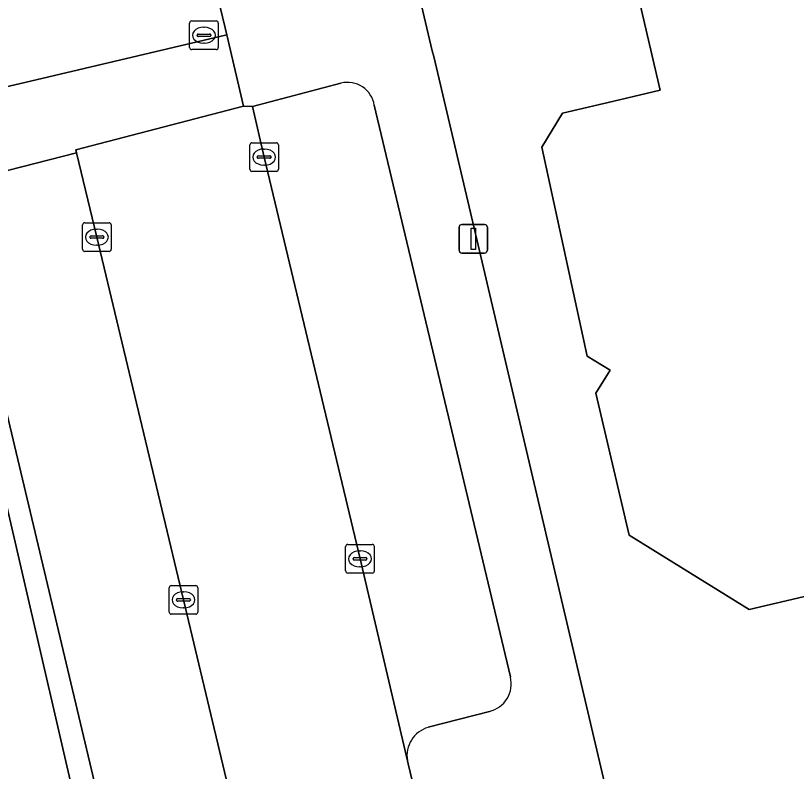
# Model space of a CAD drawing. Extents: x 158031 to 159244, y 380104 to 381214.
# Drawn here: x 158936.1 to 158963.38, y 381110.99 to 381137.4 of the extents above; entities that cross this region are included whole.
import ezdxf

# ---------------------------------------------------------------- set-up
doc = ezdxf.new("R2010")
doc.units = 0
for name, color, linetype in [('IMGEO_Erf', 7, 'Continuous'), ('IMGEO_Hek', 7, 'Continuous'), ('IMGEO_Kolk', 7, 'Continuous'), ('IMGEO_Lichtmast', 7, 'Continuous'), ('IMGEO_Pand', 7, 'Continuous'), ('IMGEO_Parkeervlak_open', 7, 'Continuous'), ('IMGEO_Rijbaan_lokaal_open', 7, 'Continuous'), ('IMGEO_Voetpad_open', 7, 'Continuous')]:
    doc.layers.add(name, color=color, linetype=linetype)

msp = doc.modelspace()

# ---------------------------------------------------------------- linework, layer by layer
at = {"layer": 'IMGEO_Erf'}
msp.add_lwpolyline([(159000, 381117.574), (159000.18, 381117.649), (159000, 381118.337), (158992.158, 381149.05), (158990.836, 381154.837), (158986.225, 381178.057), (158983.127, 381197.362), (158937.722, 381191.22), (158946.596, 381153.466), (158946.641, 381153.273), (158947.993, 381147.521), (158948.039, 381147.323), (158950.659, 381136.176), (158950.708, 381135.969), (158959.047, 381100.489), (158963.765, 381102.447)], close=True, dxfattribs=at)
for points in [[(158977.211, 381120.286), (158961.722, 381116.65), (158957.53, 381119.247), (158956.366, 381124.204), (158956.869, 381125.015), (158956.073, 381125.507), (158954.481, 381132.803), (158955.208, 381133.999), (158957.196, 381134.46), (158958.614, 381134.801), (158955.311, 381148.979), (158951.47, 381151.355), (158953.783, 381155.208), (158947.014, 381183.969), (158949.388, 381188.17), (158964.949, 381191.823)], [(158781.126, 381063.369), (158787.876, 381057.584), (158793.71, 381058.987), (158816.529, 381064.475), (158816.164, 381066.228), (158834.054, 381070.466), (158876.615, 381080.547), (158877.026, 381078.819), (158903.443, 381085.064), (158903.409, 381085.209), (158941.642, 381094.942), (158941.382, 381096.067), (158935.076, 381123.331)]]:
    msp.add_lwpolyline(points, dxfattribs=at)
at = {"layer": 'IMGEO_Hek'}
msp.add_lwpolyline([(158935.076, 381123.331), (158941.382, 381096.067)], dxfattribs=at)
at = {"layer": 'IMGEO_Kolk'}
for p, q in [((158942.183, 381136.29), (158942.183, 381137.142)), ((158942.258, 381137.216), (158943.11, 381137.216)), ((158942.671, 381136.996), (158942.696, 381136.996)), ((158943.184, 381137.142), (158943.184, 381136.29)), ((158942.442, 381136.71), (158942.442, 381136.722)), ((158942.88, 381136.673), (158942.482, 381136.673)), ((158942.485, 381136.759), (158942.883, 381136.759)), ((158942.926, 381136.722), (158942.926, 381136.71)), ((158942.694, 381136.436), (158942.669, 381136.436)), ((158943.11, 381136.216), (158942.258, 381136.216)), ((158944.285, 381132.034), (158944.285, 381132.886)), ((158944.36, 381132.96), (158945.212, 381132.96)), ((158945.286, 381132.886), (158945.286, 381132.034)), ((158944.773, 381132.74), (158944.798, 381132.74)), ((158944.544, 381132.454), (158944.544, 381132.466)), ((158944.982, 381132.417), (158944.584, 381132.417)), ((158944.587, 381132.503), (158944.985, 381132.503)), ((158945.028, 381132.466), (158945.028, 381132.454)), ((158944.796, 381132.18), (158944.771, 381132.18)), ((158945.212, 381131.96), (158944.36, 381131.96)), ((158938.517, 381130.163), (158939.369, 381130.163)), ((158938.442, 381129.237), (158938.442, 381130.089)), ((158938.93, 381129.943), (158938.955, 381129.943)), ((158939.443, 381130.089), (158939.443, 381129.237)), ((158938.701, 381129.657), (158938.701, 381129.669)), ((158939.139, 381129.62), (158938.741, 381129.62)), ((158938.744, 381129.706), (158939.142, 381129.706)), ((158939.185, 381129.669), (158939.185, 381129.657)), ((158938.953, 381129.383), (158938.928, 381129.383)), ((158939.369, 381129.163), (158938.517, 381129.163)), ((158947.633, 381117.996), (158947.633, 381118.848)), ((158947.708, 381118.922), (158948.56, 381118.922)), ((158948.121, 381118.702), (158948.146, 381118.702)), ((158948.634, 381118.848), (158948.634, 381117.996)), ((158947.892, 381118.416), (158947.892, 381118.428)), ((158947.935, 381118.465), (158948.333, 381118.465)), ((158948.376, 381118.428), (158948.376, 381118.416)), ((158948.33, 381118.379), (158947.932, 381118.379)), ((158948.144, 381118.142), (158948.119, 381118.142)), ((158948.56, 381117.922), (158947.708, 381117.922)), ((158941.467, 381116.561), (158941.467, 381117.413)), ((158941.542, 381117.487), (158942.394, 381117.487)), ((158942.468, 381117.413), (158942.468, 381116.561)), ((158941.955, 381117.267), (158941.98, 381117.267)), ((158941.726, 381116.981), (158941.726, 381116.993)), ((158942.164, 381116.944), (158941.766, 381116.944)), ((158941.769, 381117.03), (158942.167, 381117.03)), ((158942.21, 381116.993), (158942.21, 381116.981)), ((158941.978, 381116.707), (158941.953, 381116.707)), ((158942.394, 381116.487), (158941.542, 381116.487))]:
    msp.add_line(p, q, dxfattribs=at)
for points in [[(158942.183, 381136.29), (158942.183, 381137.142)], [(158942.258, 381137.216), (158943.11, 381137.216)], [(158943.184, 381137.142), (158943.184, 381136.29)], [(158943.11, 381136.216), (158942.258, 381136.216)], [(158944.285, 381132.034), (158944.285, 381132.886)], [(158944.36, 381132.96), (158945.212, 381132.96)], [(158945.286, 381132.886), (158945.286, 381132.034)], [(158945.212, 381131.96), (158944.36, 381131.96)], [(158938.517, 381130.163), (158939.369, 381130.163)], [(158938.442, 381129.237), (158938.442, 381130.089)], [(158939.443, 381130.089), (158939.443, 381129.237)], [(158939.369, 381129.163), (158938.517, 381129.163)], [(158947.633, 381117.996), (158947.633, 381118.848)], [(158947.708, 381118.922), (158948.56, 381118.922)], [(158948.634, 381118.848), (158948.634, 381117.996)], [(158948.56, 381117.922), (158947.708, 381117.922)], [(158941.467, 381116.561), (158941.467, 381117.413)], [(158941.542, 381117.487), (158942.394, 381117.487)], [(158942.468, 381117.413), (158942.468, 381116.561)], [(158942.394, 381116.487), (158941.542, 381116.487)]]:
    msp.add_lwpolyline(points, dxfattribs=at)
for centre, radius, start, end in [((158942.26, 381137.14), 0.0765, 91.552, 178.448), ((158942.26, 381137.14), 0.0765, 91.552, 178.448), ((158943.108, 381137.14), 0.0765, 1.552, 88.448), ((158943.108, 381137.14), 0.0765, 1.552, 88.448), ((158942.482, 381136.719), 0.0403, 85.8775, 175.7526), ((158942.479, 381136.709), 0.0366, 178.938, 274.7102), ((158942.883, 381136.716), 0.043, 264.8664, 352.4533), ((158942.887, 381136.721), 0.0386, 1.7309, 96.639), ((158942.26, 381136.292), 0.0765, 181.552, 268.448), ((158942.26, 381136.292), 0.0765, 181.552, 268.448), ((158943.108, 381136.292), 0.0765, 271.552, 358.448), ((158943.108, 381136.292), 0.0765, 271.552, 358.448), ((158944.362, 381132.884), 0.0765, 91.552, 178.448), ((158944.362, 381132.884), 0.0765, 91.552, 178.448), ((158945.21, 381132.884), 0.0765, 1.552, 88.448), ((158945.21, 381132.884), 0.0765, 1.552, 88.448), ((158944.584, 381132.463), 0.0403, 85.8775, 175.7526), ((158944.581, 381132.453), 0.0366, 178.938, 274.7102), ((158944.985, 381132.46), 0.043, 264.8664, 352.4533), ((158944.989, 381132.465), 0.0386, 1.7309, 96.639), ((158944.362, 381132.036), 0.0765, 181.552, 268.448), ((158944.362, 381132.036), 0.0765, 181.552, 268.448), ((158945.21, 381132.036), 0.0765, 271.552, 358.448), ((158945.21, 381132.036), 0.0765, 271.552, 358.448), ((158938.519, 381130.087), 0.0765, 91.552, 178.448), ((158938.519, 381130.087), 0.0765, 91.552, 178.448), ((158939.367, 381130.087), 0.0765, 1.552, 88.448), ((158939.367, 381130.087), 0.0765, 1.552, 88.448), ((158938.741, 381129.666), 0.0403, 85.8775, 175.7526), ((158938.738, 381129.656), 0.0366, 178.938, 274.7102), ((158939.142, 381129.663), 0.043, 264.8664, 352.4533), ((158939.146, 381129.668), 0.0386, 1.7309, 96.639), ((158938.519, 381129.239), 0.0765, 181.552, 268.448), ((158938.519, 381129.239), 0.0765, 181.552, 268.448), ((158939.367, 381129.239), 0.0765, 271.552, 358.448), ((158939.367, 381129.239), 0.0765, 271.552, 358.448), ((158947.71, 381118.846), 0.0765, 91.552, 178.448), ((158947.71, 381118.846), 0.0765, 91.552, 178.448), ((158948.558, 381118.846), 0.0765, 1.552, 88.448), ((158948.558, 381118.846), 0.0765, 1.552, 88.448), ((158947.932, 381118.425), 0.0403, 85.8775, 175.7526), ((158947.929, 381118.415), 0.0366, 178.938, 274.7102), ((158948.333, 381118.422), 0.043, 264.8664, 352.4533), ((158948.337, 381118.427), 0.0386, 1.7309, 96.639), ((158947.71, 381117.998), 0.0765, 181.552, 268.448), ((158947.71, 381117.998), 0.0765, 181.552, 268.448), ((158948.558, 381117.998), 0.0765, 271.552, 358.448), ((158948.558, 381117.998), 0.0765, 271.552, 358.448), ((158941.544, 381117.411), 0.0765, 91.552, 178.448), ((158941.544, 381117.411), 0.0765, 91.552, 178.448), ((158942.392, 381117.411), 0.0765, 1.552, 88.448), ((158942.392, 381117.411), 0.0765, 1.552, 88.448), ((158941.766, 381116.99), 0.0403, 85.8775, 175.7526), ((158941.763, 381116.98), 0.0366, 178.938, 274.7102), ((158942.167, 381116.987), 0.043, 264.8664, 352.4533), ((158942.171, 381116.992), 0.0386, 1.7309, 96.639), ((158941.544, 381116.563), 0.0765, 181.552, 268.448), ((158941.544, 381116.563), 0.0765, 181.552, 268.448), ((158942.392, 381116.563), 0.0765, 271.552, 358.448), ((158942.392, 381116.563), 0.0765, 271.552, 358.448)]:
    msp.add_arc(centre, radius, start, end, dxfattribs=at)
for centre, major_axis, ratio, start_param, end_param in [((158942.67, 381136.716), (-0.387, 0.002), 0.722429, 4.712389, 7.853982), ((158942.695, 381136.716), (-0.39, 0.002), 0.717154, 1.570796, 4.712389), ((158944.772, 381132.46), (-0.387, 0.002), 0.722429, 4.712389, 7.853982), ((158944.797, 381132.46), (-0.39, 0.002), 0.717154, 1.570796, 4.712389), ((158938.929, 381129.663), (-0.387, 0.002), 0.722429, 4.712389, 7.853982), ((158938.954, 381129.663), (-0.39, 0.002), 0.717154, 1.570796, 4.712389), ((158948.12, 381118.422), (-0.387, 0.002), 0.722429, 4.712389, 7.853982), ((158948.145, 381118.422), (-0.39, 0.002), 0.717154, 1.570796, 4.712389), ((158941.954, 381116.987), (-0.387, 0.002), 0.722429, 4.712389, 7.853982), ((158941.979, 381116.987), (-0.39, 0.002), 0.717154, 1.570796, 4.712389)]:
    msp.add_ellipse(centre, major_axis=major_axis, ratio=ratio, start_param=start_param, end_param=end_param, dxfattribs=at)
at = {"layer": 'IMGEO_Lichtmast'}
for p, q in [((158951.595, 381129.205), (158951.595, 381130.005)), ((158951.595, 381130.005), (158951.595, 381129.205)), ((158951.695, 381130.105), (158952.485, 381130.105)), ((158952.485, 381130.105), (158951.695, 381130.105)), ((158952.585, 381130.005), (158952.585, 381129.205)), ((158952.585, 381129.205), (158952.585, 381130.005)), ((158952.485, 381129.105), (158951.695, 381129.105)), ((158951.695, 381129.105), (158952.485, 381129.105))]:
    msp.add_line(p, q, dxfattribs=at)
msp.add_lwpolyline([(158952.015, 381129.98), (158952.165, 381129.98), (158952.165, 381129.23), (158952.015, 381129.23), (158952.015, 381129.98)], dxfattribs=at)
for centre, start, end in [((158951.695, 381130.005), 90, 180), ((158951.695, 381130.005), 90, 180), ((158952.485, 381130.005), 0, 90), ((158952.485, 381130.005), 360, 90), ((158951.695, 381129.205), 180, 270), ((158951.695, 381129.205), 180, 270), ((158952.485, 381129.205), 270, 0), ((158952.485, 381129.205), 270, 0)]:
    msp.add_arc(centre, 0.1, start, end, dxfattribs=at)
at = {"layer": 'IMGEO_Pand'}
msp.add_lwpolyline([(158964.949, 381191.823), (158949.388, 381188.17), (158947.014, 381183.969), (158953.783, 381155.208), (158951.47, 381151.355), (158955.311, 381148.979), (158958.614, 381134.801), (158957.196, 381134.46), (158955.208, 381133.999), (158954.481, 381132.803), (158956.073, 381125.507), (158956.869, 381125.015), (158956.366, 381124.204), (158957.53, 381119.247), (158961.722, 381116.65), (158977.211, 381120.286)], dxfattribs=at)
at = {"layer": 'IMGEO_Parkeervlak_open'}
for points in [[(158947.467, 381135.042), (158944.384, 381134.228), (158944.787, 381132.46), (158948.135, 381118.423), (158949.789, 381111.368)], [(158953.387, 381114.295), (158948.632, 381134.268)], [(158950.519, 381112.533), (158952.654, 381113.089)]]:
    msp.add_lwpolyline(points, dxfattribs=at)
msp.add_lwpolyline([(158941.969, 381116.987), (158938.945, 381129.663), (158938.232, 381132.612), (158933.904, 381131.506), (158935.8, 381123.507), (158942.243, 381096.33), (158946.633, 381097.392), (158945.553, 381101.94)], close=True, dxfattribs=at)
for centre, radius, start, end in [((158947.695, 381134.121), 0.949, 8.9194, 103.8822), ((158952.424, 381114.055), 0.993, 283.4188, 13.9992), ((158950.804, 381111.543), 1.03, 106.0495, 189.8072)]:
    msp.add_arc(centre, radius, start, end, dxfattribs=at)
at = {"layer": 'IMGEO_Rijbaan_lokaal_open'}
msp.add_lwpolyline([(158894.045, 381125.862), (158898.457, 381126.903), (158898.688, 381126.943), (158905.731, 381128.613), (158906.931, 381128.883), (158907.953, 381128.325), (158915.915, 381130.226), (158918.261, 381130.766), (158927.039, 381132.858), (158931.236, 381133.851), (158936.428, 381135.068), (158943.485, 381136.729), (158943.428, 381136.97), (158942.188, 381142.094), (158939.711, 381152.584), (158939.55, 381153.245), (158936.88, 381152.611), (158936.801, 381152.891), (158932.137, 381151.852), (158933.619, 381145.63), (158934.445, 381142.144), (158934.568, 381141.592)], dxfattribs=at)
msp.add_lwpolyline([(158949.816, 381111.254), (158949.789, 381111.368), (158948.135, 381118.423), (158944.787, 381132.46), (158944.384, 381134.228), (158944.07, 381134.233), (158938.207, 381132.717), (158938.232, 381132.612), (158938.945, 381129.663), (158941.969, 381116.987), (158945.553, 381101.94), (158946.633, 381097.392), (158952.772, 381098.846), (158950.887, 381106.797)], close=True, dxfattribs=at)
at = {"layer": 'IMGEO_Voetpad_open'}
for points in [[(158955.436, 381105.896), (158956.879, 381099.834), (158959.047, 381100.489), (158950.708, 381135.969), (158950.659, 381136.176), (158948.039, 381147.323)], [(158942.188, 381142.094), (158943.428, 381136.97), (158943.485, 381136.729), (158944.07, 381134.233), (158944.384, 381134.228), (158947.467, 381135.042)], [(158935.076, 381123.331), (158935.8, 381123.507), (158933.904, 381131.506), (158938.232, 381132.612), (158938.207, 381132.717), (158944.07, 381134.233), (158943.485, 381136.729), (158936.428, 381135.068), (158931.236, 381133.851), (158927.039, 381132.858), (158918.261, 381130.766), (158915.915, 381130.226), (158907.953, 381128.325), (158906.931, 381128.883), (158905.731, 381128.613), (158898.688, 381126.943), (158898.457, 381126.903), (158894.045, 381125.862)], [(158948.632, 381134.268), (158953.387, 381114.295)], [(158952.654, 381113.089), (158950.519, 381112.533)], [(158949.789, 381111.368), (158949.816, 381111.254), (158950.887, 381106.797)]]:
    msp.add_lwpolyline(points, dxfattribs=at)
msp.add_lwpolyline([(158935.8, 381123.507), (158935.076, 381123.331), (158941.382, 381096.067), (158941.683, 381096.141), (158942.115, 381096.247), (158942.243, 381096.33)], close=True, dxfattribs=at)
for centre, radius, start, end in [((158947.695, 381134.121), 0.949, 8.9194, 103.8822), ((158952.424, 381114.055), 0.993, 283.4188, 13.9992), ((158950.804, 381111.543), 1.03, 106.0495, 189.8072)]:
    msp.add_arc(centre, radius, start, end, dxfattribs=at)

doc.saveas('drawing.dxf')
